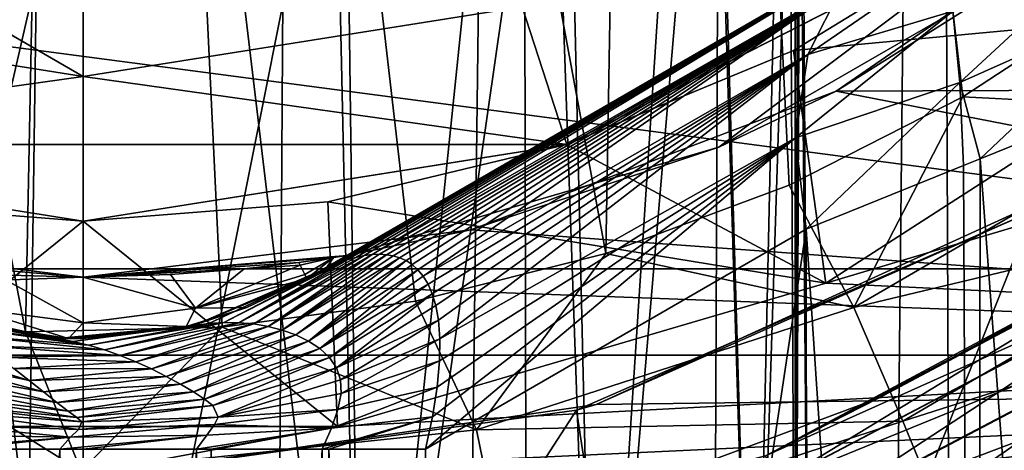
# Model space of a CAD drawing. Header units: metres. Extents: x -90 to 90, y -173 to 74.
# Tile 407 of 564: x -0.28 to 4.12, y -2.02 to -0.1. Entities that reach past the tile are written whole.
import ezdxf

# ---------------------------------------------------------------- set-up
doc = ezdxf.new("R2010")
doc.units = ezdxf.units.M
doc.layers.add('solid_509418', color=7, linetype='CONTINUOUS')
doc.layers.add('solid_509418_01', color=7, linetype='CONTINUOUS')

msp = doc.modelspace()

# ---------------------------------------------------------------- linework, layer by layer
at = {"layer": 'solid_509418'}
for points in [[(-2.238867, -140.357422, -59.118664), (-0.970383, 14.456515, -59.144115), (0, 14.5, -59.150002)], [(0, 11.499314, -56.25), (-2.747145, 11.429244, -56.201042), (-0.258252, -1.495049, -56.249569)], [(-2.747145, 11.429244, -56.201042), (-1.12792, -1.418978, -56.241749), (-0.258252, -1.495049, -56.249569)], [(11, 1.6, 19.6), (-8.767892, -11.710155, 19.6), (-11, -11.215762, 19.6)], [(-11, 1.6, 19.6), (11, 1.6, 19.6), (-11, -11.215762, 19.6)], [(11, 1.6, 19.6), (-5.590491, -12.335835, 19.6), (-8.767892, -11.710155, 19.6)], [(11, 1.6, 19.6), (-5.221199, -12.404757, 19.6), (-5.590491, -12.335835, 19.6)], [(11, 1.6, 19.6), (-0.000762, -13.338347, 19.6), (-5.221199, -12.404757, 19.6)], [(11, 1.6, 19.6), (1.215389, -13.125669, 19.6), (-0.000762, -13.338347, 19.6)], [(-0.000087, -12.5, 22.5), (-71.5, 1.184448, 22.5), (-71.5, -12.5, 22.5)], [(71.5, -12.5, 22.5), (71.5, 1.184448, 22.5), (-71.5, 1.184448, 22.5)], [(-0.000087, -12.5, 22.5), (71.5, -12.5, 22.5), (-71.5, 1.184448, 22.5)], [(0, 1, -39.25), (-1.24737, -4.425645, -39.498905), (-1.121763, 1.12746, -39.44973)], [(1.124071, 1.127992, -39.450581), (1.246163, -4.425789, -39.498405), (-0.000004, -4.5, -39.249989)], [(0, 1, -39.25), (-0.000004, -4.5, -39.249989), (-1.24737, -4.425645, -39.498905)], [(7.211908, -1.212929, -51.5), (-7.211908, -1.212929, -51.5), (-8.833768, 0.900644, -51.5)], [(8.833768, 0.900644, -51.5), (7.211908, -1.212929, -51.5), (-8.833768, 0.900644, -51.5)], [(0, -0.354249, -13), (-1.964068, -0.043029, -13), (-2.163667, -0.657152, -13)], [(0, -1.25, -21), (-9.430127, -1.6, -21), (-9.929629, -0.394095, -21)], [(-1.735039, -1.039328, -21), (0, -1.25, -21), (-9.929629, -0.394095, -21)], [(0, -1, -14.5), (0, -1, -13), (-2.163667, -0.657152, -13)], [(-1.095041, -0.913818, -14.5), (0, -1, -14.5), (-2.163667, -0.657152, -13)], [(2.163119, -0.657396, -14.5), (2.163667, -0.657152, -13), (0, -1, -13)], [(1.095041, -0.913818, -14.5), (2.163119, -0.657396, -14.5), (0, -1, -13)], [(-1.138519, -1.918572, -15.5), (0, -1, -14.5), (-1.095041, -0.913818, -14.5)], [(0, -1, -14.5), (1.095041, -0.913818, -14.5), (0, -1, -13)], [(0, -1.25, -15.359563), (0, -1.25, -21), (-1.735039, -1.039328, -21)], [(-0.388531, -1.239582, -15.310507), (0, -1.25, -15.359563), (-1.735039, -1.039328, -21)], [(1.180813, -1.153194, -14.488128), (1.735039, -1.039328, -21), (0, -1.25, -21)], [(1.119659, -1.163021, -14.745752), (1.180813, -1.153194, -14.488128), (0, -1.25, -21)], [(0.964913, -1.185502, -14.974656), (1.119659, -1.163021, -14.745752), (0, -1.25, -21)], [(0.720478, -1.214112, -15.174242), (0.964913, -1.185502, -14.974656), (0, -1.25, -21)], [(5.100424, -2.833052, -51.5), (-5.100424, -2.833052, -51.5), (-7.211908, -1.212929, -51.5)], [(7.211908, -1.212929, -51.5), (5.100424, -2.833052, -51.5), (-7.211908, -1.212929, -51.5)], [(0.390494, -1.239476, -15.31), (0.720478, -1.214112, -15.174242), (0, -1.25, -21)], [(0, -1.25, -21), (9.430127, -1.6, -21), (-9.430127, -1.6, -21)], [(-0.502577, -1.389241, -14.944687), (-0.000404, -1.454989, -14.947739), (-0.388531, -1.239582, -15.310507)], [(-0.000404, -1.454989, -14.947739), (0, -1.25, -15.359563), (-0.388531, -1.239582, -15.310507)], [(-0.000404, -1.454989, -14.947739), (0.502113, -1.389344, -14.944692), (0, -1.25, -15.359563)], [(0.390494, -1.239476, -15.31), (0, -1.25, -21), (0, -1.25, -15.359563)], [(0.502113, -1.389344, -14.944692), (0.390494, -1.239476, -15.31), (0, -1.25, -15.359563)], [(-0.717018, -1.395915, 7.809731), (-0.116382, -1.525369, 7.804536), (-0.185701, -1.516896, 7.641293)], [(-0.717018, -1.395915, 7.809731), (-0.651184, -1.429898, 7.972191), (-0.116382, -1.525369, 7.804536)], [(-0.517638, -1.457387, 7.641293), (-0.717018, -1.395915, 7.809731), (-0.185701, -1.516896, 7.641293)], [(-0.502577, -1.389241, -14.944687), (-0.5495, -1.448567, -14.492635), (-0.065795, -1.524453, -14.493136)], [(-0.502577, -1.389241, -14.944687), (-0.065795, -1.524453, -14.493136), (-0.000404, -1.454989, -14.947739)], [(-1.775955, -1.930403, -56.131672), (-0.008208, -2.11803, -56.152027), (-1.12792, -1.418978, -56.241749)], [(-0.008208, -2.11803, -56.152027), (-0.258252, -1.495049, -56.249569), (-1.12792, -1.418978, -56.241749)], [(-0.651184, -1.429898, 7.972191), (-0.046379, -1.537963, 7.963171), (-0.116382, -1.525369, 7.804536)], [(-0.651184, -1.429898, 7.972191), (-0.584104, -1.46838, 8.127689), (-0.046379, -1.537963, 7.963171)], [(-0.5495, -1.448567, -14.492635), (-0.517638, -1.457387, 7.641293), (-0.185701, -1.516896, 7.641293)], [(-0.065795, -1.524453, -14.493136), (-0.5495, -1.448567, -14.492635), (-0.185701, -1.516896, 7.641293)], [(-0.584104, -1.46838, 8.127689), (0.024148, -1.554694, 8.116397), (-0.046379, -1.537963, 7.963171)], [(-0.008208, -2.11803, -56.152027), (0.622739, -1.474865, -56.247486), (-0.258252, -1.495049, -56.249569)], [(-0.867239, -1.519167, 8.768601), (-0.241835, -1.712484, 8.751561), (-0.309193, -1.659738, 8.653126)], [(-0.867239, -1.519167, 8.768601), (-0.809207, -1.592083, 8.860068), (-0.241835, -1.712484, 8.751561)], [(0, -1.525535, 7.641293), (-0.185701, -1.516896, 7.641293), (-0.116382, -1.525369, 7.804536)], [(-0.809207, -1.592083, 8.860068), (-0.1774, -1.763691, 8.832781), (-0.241835, -1.712484, 8.751561)], [(-0.809207, -1.592083, 8.860068), (-0.753695, -1.662136, 8.933741), (-0.1774, -1.763691, 8.832781)], [(-0.753695, -1.662136, 8.933741), (-0.118105, -1.810459, 8.895165), (-0.1774, -1.763691, 8.832781)], [(-0.753695, -1.662136, 8.933741), (-0.702877, -1.725963, 8.988713), (-0.118105, -1.810459, 8.895165)], [(-0.702877, -1.725963, 8.988713), (-0.067065, -1.849531, 8.938342), (-0.118105, -1.810459, 8.895165)], [(-0.702877, -1.725963, 8.988713), (-0.659724, -1.780035, 9.025762), (-0.067065, -1.849531, 8.938342)], [(-0.659724, -1.780035, 9.025762), (-0.028277, -1.878432, 8.964239), (-0.067065, -1.849531, 8.938342)], [(-0.659724, -1.780035, 9.025762), (-0.627886, -1.82203, 9.048284), (-0.028277, -1.878432, 8.964239)], [(-7.732819, -2.949594, -21), (0, -2.15, -21), (-2.295838, -1.81993, -21)], [(-2.295838, -1.81993, -21), (0, -2.15, -21), (-2.207196, -1.845418, -34)], [(0, -2.15, -21), (0, -2.15, -34), (-2.207196, -1.845418, -34)], [(-0.627886, -1.82203, 9.048284), (-0.006036, -1.897608, 8.977678), (-0.028277, -1.878432, 8.964239)], [(-0.627886, -1.82203, 9.048284), (-0.61104, -1.853063, 9.062417), (-0.006036, -1.897608, 8.977678)], [(-0.61104, -1.853063, 9.062417), (-0.629478, -1.910173, 9.09102), (-0.02103, -1.932089, 8.991815)], [(-0.61104, -1.853063, 9.062417), (-0.02103, -1.932089, 8.991815), (-0.006036, -1.897608, 8.977678)], [(-6.44756, -3.34069, -34), (1.138124, -1.918507, -34), (-1.138124, -1.918507, -34)], [(-1.889156, -2.475626, -55.844627), (-0.008757, -2.676149, -55.867466), (-1.775955, -1.930403, -56.131672)], [(-0.008757, -2.676149, -55.867466), (-0.008208, -2.11803, -56.152027), (-1.775955, -1.930403, -56.131672)], [(1.138124, -1.918507, -34), (1.138519, -1.918572, -15.5), (-1.138519, -1.918572, -15.5)], [(-1.138124, -1.918507, -34), (1.138124, -1.918507, -34), (-1.138519, -1.918572, -15.5)], [(-0.629478, -1.910173, 9.09102), (-0.662266, -1.95507, 9.110138), (-0.056216, -1.965907, 8.998607)], [(-0.629478, -1.910173, 9.09102), (-0.056216, -1.965907, 8.998607), (-0.02103, -1.932089, 8.991815)], [(1.872057, -2.479329, -55.845055), (1.759925, -1.933858, -56.132053), (-0.008208, -2.11803, -56.152027)], [(-0.662266, -1.95507, 9.110138), (-0.706068, -2.019024, 9.129536), (-0.056216, -1.965907, 8.998607)], [(-0.056216, -1.965907, 8.998607), (-0.706068, -2.019024, 9.129536), (-0.573623, -2.019024, 9.084784)], [(-0.056216, -1.965907, 8.998607), (-0.573623, -2.019024, 9.084784), (-0.104685, -2.019024, 9.003499)], [(0.553357, -1.956658, 9.075343), (-0.104685, -2.019024, 9.003499), (-0.00002, -2.019024, 9.000757)], [(-0.104685, -2.019024, 9.003499), (-0.573623, -2.019024, 9.084784), (-0.573606, -12.4, 9.084778)]]:
    msp.add_3dface(points, dxfattribs=at)
at = {"layer": 'solid_509418_01'}
for points in [[(-2.238867, -140.357422, -59.118664), (0, 14.5, -59.150002), (0, -140.152451, -59.150002)], [(0, 14.5, -59.150002), (0.984989, 14.455769, -59.143936), (0, -140.152451, -59.150002)], [(0.984989, 14.455769, -59.143936), (1.950131, 14.326959, -59.126228), (0, -140.152451, -59.150002)], [(1.950131, 14.326959, -59.126228), (2.237857, -140.357239, -59.118694), (0, -140.152451, -59.150002)], [(1.950131, 14.326959, -59.126228), (2.898601, 14.112383, -59.097469), (2.237857, -140.357239, -59.118694)], [(2.898601, 14.112383, -59.097469), (3.809277, 13.819246, -59.059258), (2.237857, -140.357239, -59.118694)], [(3.809277, 13.819246, -59.059258), (4.406179, -140.967072, -59.028568), (2.237857, -140.357239, -59.118694)], [(3.809277, 13.819246, -59.059258), (4.67843, 13.448991, -59.013084), (4.406179, -140.967072, -59.028568)], [(0, 11.499314, -56.25), (-0.258252, -1.495049, -56.249569), (0.622739, -1.474865, -56.247486)], [(0, 11.499314, -56.25), (1.486619, -1.358607, -56.235668), (2.339134, -1.14456, -56.214508)], [(2.554652, 11.434154, -56.207664), (0, 11.499314, -56.25), (2.339134, -1.14456, -56.214508)], [(0, 11.499314, -56.25), (0.622739, -1.474865, -56.247486), (1.486619, -1.358607, -56.235668)], [(2.554652, 11.434154, -56.207664), (2.339134, -1.14456, -56.214508), (3.158579, -0.839901, -56.185272)], [(2.554652, 11.434154, -56.207664), (3.935395, -0.445292, -56.149498), (4.667059, 0.035222, -56.108616)], [(2.554652, 11.434154, -56.207664), (3.158579, -0.839901, -56.185272), (3.935395, -0.445292, -56.149498)], [(21.319517, 9.7488, -22.5), (22.853037, 8.870615, -22.5), (0, -12.5, -22.5)], [(8.635534, -2.635534, -22.5), (21.319517, 9.7488, -22.5), (0, -12.5, -22.5)], [(22.853037, 8.870615, -22.5), (24.475351, 8.078696, -22.5), (0, -12.5, -22.5)], [(24.475351, 8.078696, -22.5), (26.171177, 7.393698, -22.5), (0, -12.5, -22.5)], [(26.171177, 7.393698, -22.5), (27.885481, 6.842052, -22.5), (0, -12.5, -22.5)], [(27.885481, 6.842052, -22.5), (29.599085, 6.426437, -22.5), (0, -12.5, -22.5)], [(29.599085, 6.426437, -22.5), (33.3522, 5.539894, -22.5), (0, -12.5, -22.5)], [(-1.129438, 4.870879, -45.547554), (0.000004, -4.5, -45.750011), (0, 6, -45.75)], [(0, 6, -45.75), (0.000004, -4.5, -45.750011), (1.24737, -4.425645, -45.501095)], [(1.126161, 4.874161, -45.548767), (0, 6, -45.75), (1.24737, -4.425645, -45.501095)], [(33.3522, 5.539894, -22.5), (35.579758, 5.059841, -22.5), (0, -12.5, -22.5)], [(35.579758, 5.059841, -22.5), (38.091183, 4.577314, -22.5), (0, -12.5, -22.5)], [(-1.129438, 4.870879, -45.547554), (-1.246163, -4.425789, -45.501595), (0.000004, -4.5, -45.750011)], [(1.126161, 4.874161, -45.548767), (1.24737, -4.425645, -45.501095), (2.106881, 3.892759, -44.974274)], [(38.091183, 4.577314, -22.5), (40.734089, 4.140082, -22.5), (0, -12.5, -22.5)], [(40.734089, 4.140082, -22.5), (43.345043, 3.786328, -22.5), (0, -12.5, -22.5)], [(2.106881, 3.892759, -44.974274), (1.24737, -4.425645, -45.501095), (2.296845, -4.245707, -44.799347)], [(2.106881, 3.892759, -44.974274), (2.296845, -4.245707, -44.799347), (2.786012, 3.214154, -44.173786)], [(43.345043, 3.786328, -22.5), (46.036282, 3.504218, -22.5), (0, -12.5, -22.5)], [(46.036282, 3.504218, -22.5), (49.009804, 3.276938, -22.5), (0, -12.5, -22.5)], [(49.009804, 3.276938, -22.5), (52.36042, 3.09214, -22.5), (0, -12.5, -22.5)], [(2.786012, 3.214154, -44.173786), (2.296845, -4.245707, -44.799347), (3.000136, -4.062265, -43.749672)], [(2.786012, 3.214154, -44.173786), (3.000136, -4.062265, -43.749672), (3.153137, 2.846863, -43.287544)], [(52.36042, 3.09214, -22.5), (56.176395, 2.9224, -22.5), (0, -12.5, -22.5)], [(56.176395, 2.9224, -22.5), (60.33778, 2.724475, -22.5), (0, -12.5, -22.5)], [(3.153137, 2.846863, -43.287544), (3.000136, -4.062265, -43.749672), (3.186739, -4.004734, -43.138115)], [(3.184705, 2.514562, -43.14819), (3.153137, 2.846863, -43.287544), (3.186739, -4.004734, -43.138115)], [(60.33778, 2.724475, -22.5), (64.445702, 2.484503, -22.5), (0, -12.5, -22.5)], [(3.184705, 2.514562, -43.14819), (3.186739, -4.004734, -43.138115), (3.211308, 2.167572, -43)], [(64.445702, 2.484503, -22.5), (68.181206, 2.221469, -22.5), (0, -12.5, -22.5)], [(68.181206, 2.221469, -22.5), (71.5, 1.946575, -22.5), (0, -12.5, -22.5)], [(3.211308, 2.167572, -43), (3.186739, -4.004734, -43.138115), (3.25, -3.984363, -42.499626)], [(3.199486, 2.157697, -41.929218), (3.211308, 2.167572, -43), (3.25, -3.984363, -42.499626)], [(3.199486, 2.157697, -41.929218), (2.999579, -4.062431, -41.248993), (2.813891, 1.866961, -40.873802)], [(3.199486, 2.157697, -41.929218), (3.186548, -4.004795, -41.860931), (2.999579, -4.062431, -41.248993)], [(3.199486, 2.157697, -41.929218), (3.25, -3.984363, -42.499626), (3.186548, -4.004795, -41.860931)], [(1, -1.257586, 7.641293), (6.717, 2.043125, -14.343234), (5.604441, 1.400789, -11)], [(1, -1.257586, 7.641293), (3.633766, 0.263019, 10.780093), (6.717, 2.043125, -14.343234)], [(71.5, 1.946575, -22.5), (71.5, -12.5, -22.5), (0, -12.5, -22.5)], [(2.813891, 1.866961, -40.873802), (2.295388, -4.246033, -40.199196), (2.093665, 1.459453, -40.014229)], [(2.813891, 1.866961, -40.873802), (2.999579, -4.062431, -41.248993), (2.295388, -4.246033, -40.199196)], [(11, 1.6, 19.6), (2.411963, -12.913815, 19.6), (1.215389, -13.125669, 19.6)], [(11, 1.6, 19.6), (5.319416, -12.386488, 19.6), (2.411963, -12.913815, 19.6)], [(2.093665, 1.459453, -40.014229), (1.246163, -4.425789, -39.498405), (1.124071, 1.127992, -39.450581)], [(2.093665, 1.459453, -40.014229), (2.295388, -4.246033, -40.199196), (1.246163, -4.425789, -39.498405)], [(1, -1.257586, 7.641293), (5.604441, 1.400789, -11), (1.180813, -1.153194, -11)], [(2.843795, -0.668983, -11), (1.180813, -1.153194, -11), (5.604441, 1.400789, -11)], [(4.349011, 0.199259, -11), (2.843795, -0.668983, -11), (5.604441, 1.400789, -11)], [(1.124071, 1.127992, -39.450581), (-0.000004, -4.5, -39.249989), (0, 1, -39.25)], [(10.050148, 0.72596, -34), (5.239285, -0.045585, -34), (3.322943, -1.277211, -34)], [(8.495192, -1.526846, -34), (10.050148, 0.72596, -34), (3.322943, -1.277211, -34)], [(-1.737619, 0.652158, -13.856116), (-1.964068, -0.043029, -13), (0, -0.354249, -13)], [(0, 0.376946, -13.856116), (-1.737619, 0.652158, -13.856116), (0, -0.354249, -13)], [(3.369243, -0.419556, -21), (4.807639, 0.573297, -21), (9.929629, -0.394095, -21)], [(4.349011, 0.199259, -11), (4.807639, 0.573297, -21), (3.369243, -0.419556, -21)], [(0, 0.376946, -13.856116), (0, -0.354249, -13), (1.964068, -0.043029, -13)], [(1.964068, -0.043029, -13), (2.163667, -0.657152, -13), (4.114656, 0.33717, -13)], [(4.114497, 0.336881, -14.5), (4.114656, 0.33717, -13), (2.163667, -0.657152, -13)], [(3.177933, -0.237046, -14.5), (4.114497, 0.336881, -14.5), (2.163667, -0.657152, -13)], [(5.238886, -0.045997, -15.5), (4.114497, 0.336881, -14.5), (3.177933, -0.237046, -14.5)], [(3.891152, -0.061186, 12.161659), (3.921903, -0.380132, 12.361068), (4.691308, 0.332007, 12.700628)], [(3.921903, -0.380132, 12.361068), (4.778237, 0.001959, 12.919144), (4.691308, 0.332007, 12.700628)], [(1.049961, -1.230187, 7.788153), (3.633766, 0.263019, 10.780093), (1, -1.257586, 7.641293)], [(1.049961, -1.230187, 7.788153), (1.096752, -1.20733, 7.926952), (3.633766, 0.263019, 10.780093)], [(1.096752, -1.20733, 7.926952), (1.140478, -1.188707, 8.058066), (3.633766, 0.263019, 10.780093)], [(1.140478, -1.188707, 8.058066), (1.181691, -1.173861, 8.182925), (3.633766, 0.263019, 10.780093)], [(1.181691, -1.173861, 8.182925), (1.220765, -1.162526, 8.302652), (3.633766, 0.263019, 10.780093)], [(1.220765, -1.162526, 8.302652), (1.257831, -1.15457, 8.41757), (3.633766, 0.263019, 10.780093)], [(1.257831, -1.15457, 8.41757), (1.292857, -1.149925, 8.527562), (3.633766, 0.263019, 10.780093)], [(1.292857, -1.149925, 8.527562), (3.395303, 0.050807, 11.082995), (3.633766, 0.263019, 10.780093)], [(4.349011, 0.199259, -11), (3.369243, -0.419556, -21), (2.843795, -0.668983, -11)], [(3.241912, -0.254944, 11.359827), (3.891152, -0.061186, 12.161659), (3.926223, 0.216046, 11.90799)], [(3.395303, 0.050807, 11.082995), (3.241912, -0.254944, 11.359827), (3.926223, 0.216046, 11.90799)], [(1.292857, -1.149925, 8.527562), (1.325702, -1.14848, 8.63206), (3.395303, 0.050807, 11.082995)], [(1.325702, -1.14848, 8.63206), (1.356582, -1.150174, 8.731874), (3.395303, 0.050807, 11.082995)], [(1.356582, -1.150174, 8.731874), (1.38656, -1.155079, 8.830227), (3.395303, 0.050807, 11.082995)], [(1.38656, -1.155079, 8.830227), (1.415884, -1.163791, 8.928543), (3.395303, 0.050807, 11.082995)], [(1.415884, -1.163791, 8.928543), (1.444602, -1.176754, 9.026799), (3.395303, 0.050807, 11.082995)], [(1.444602, -1.176754, 9.026799), (1.472081, -1.194502, 9.123404), (3.395303, 0.050807, 11.082995)], [(1.472081, -1.194502, 9.123404), (1.497787, -1.217524, 9.217005), (3.395303, 0.050807, 11.082995)], [(1.497787, -1.217524, 9.217005), (1.521503, -1.246291, 9.306911), (3.395303, 0.050807, 11.082995)], [(1.521503, -1.246291, 9.306911), (3.241912, -0.254944, 11.359827), (3.395303, 0.050807, 11.082995)], [(3.921903, -0.380132, 12.361068), (4.013713, -0.7212, 12.491412), (4.778237, 0.001959, 12.919144)], [(4.978157, -0.498887, -55.991863), (4.667059, 0.035222, -56.108616), (3.935395, -0.445292, -56.149498)], [(4.778237, 0.001959, 12.919144), (4.013713, -0.7212, 12.491412), (4.816188, -0.396864, 12.996117)], [(1.964068, -0.043029, -13), (0, -0.354249, -13), (2.163667, -0.657152, -13)], [(3.32332, -1.277056, -15.5), (5.238886, -0.045997, -15.5), (3.177933, -0.237046, -14.5)], [(3.186796, -0.62792, 11.586764), (3.921903, -0.380132, 12.361068), (3.891152, -0.061186, 12.161659)], [(3.241912, -0.254944, 11.359827), (3.186796, -0.62792, 11.586764), (3.891152, -0.061186, 12.161659)], [(3.322943, -1.277211, -34), (5.239285, -0.045585, -34), (3.32332, -1.277056, -15.5)], [(5.239285, -0.045585, -34), (5.238886, -0.045997, -15.5), (3.32332, -1.277056, -15.5)], [(7.967685, -0.121543), (2.249657, -3.422848), (2.6864, -3.675001, -16.678532)], [(8.206997, -0.259709, 9.138945), (2.249657, -3.422848), (7.967685, -0.121543)], [(2.704173, -3.669657, -16.841162), (7.967685, -0.121543), (2.6864, -3.675001, -16.678532)], [(2.704173, -3.669657, -16.841162), (2.74709, -3.649566, -16.996159), (7.967685, -0.121543)], [(2.74709, -3.649566, -16.996159), (2.815337, -3.614629, -17.143843), (7.967685, -0.121543)], [(2.815337, -3.614629, -17.143843), (2.905439, -3.566625, -17.276667), (7.967685, -0.121543)], [(2.905439, -3.566625, -17.276667), (3.013054, -3.50798, -17.391993), (7.967685, -0.121543)], [(3.013054, -3.50798, -17.391993), (3.128168, -3.444256, -17.482519), (7.967685, -0.121543)], [(3.128168, -3.444256, -17.482519), (3.251023, -3.375459, -17.553078), (7.967685, -0.121543)], [(3.251023, -3.375459, -17.553078), (3.380566, -3.302241, -17.605101), (7.967685, -0.121543)], [(3.380566, -3.302241, -17.605101), (3.525686, -3.219456, -17.638193), (7.967685, -0.121543)], [(3.525686, -3.219456, -17.638193), (3.686057, -3.127294, -17.652353), (7.967685, -0.121543)], [(3.686057, -3.127294, -17.652353), (8.429929, -0.388419, -17.652353), (7.967685, -0.121543)], [(1.521503, -1.246291, 9.306911), (1.542941, -1.281492, 9.392485), (3.241912, -0.254944, 11.359827)], [(1.542941, -1.281492, 9.392485), (1.561656, -1.324814, 9.473614), (3.241912, -0.254944, 11.359827)], [(1.561656, -1.324814, 9.473614), (1.577354, -1.377855, 9.549629), (3.241912, -0.254944, 11.359827)], [(1.577354, -1.377855, 9.549629), (1.589365, -1.443694, 9.619665), (3.241912, -0.254944, 11.359827)], [(1.589365, -1.443694, 9.619665), (1.595282, -1.525732, 9.679072), (3.241912, -0.254944, 11.359827)], [(1.595282, -1.525732, 9.679072), (3.186796, -0.62792, 11.586764), (3.241912, -0.254944, 11.359827)], [(2.163119, -0.657396, -14.5), (3.177933, -0.237046, -14.5), (2.163667, -0.657152, -13)], [(3.32332, -1.277056, -15.5), (3.177933, -0.237046, -14.5), (2.163119, -0.657396, -14.5)], [(8.206997, -0.259709, 9.138945), (2.370616, -3.492683, 4.61924), (2.249657, -3.422848)], [(8.206997, -0.259709, 9.138945), (2.401269, -3.481658, 4.839916), (2.370616, -3.492683, 4.61924)], [(8.206997, -0.259709, 9.138945), (2.427372, -3.469226, 4.927161), (2.401269, -3.481658, 4.839916)], [(8.206997, -0.259709, 9.138945), (2.477465, -3.443808, 5.043024), (2.427372, -3.469226, 4.927161)], [(8.206997, -0.259709, 9.138945), (2.604229, -3.376451, 5.235851), (2.477465, -3.443808, 5.043024)], [(8.206997, -0.259709, 9.138945), (5.537465, -1.788646, 8.731545), (2.604229, -3.376451, 5.235851)], [(0, -0.354249, -13), (-2.163667, -0.657152, -13), (2.163667, -0.657152, -13)], [(3.186796, -0.62792, 11.586764), (3.234699, -1.036019, 11.744274), (3.921903, -0.380132, 12.361068)], [(3.921903, -0.380132, 12.361068), (3.234699, -1.036019, 11.744274), (3.93891, -0.751397, 12.43265)], [(3.369243, -0.419556, -21), (9.929629, -0.394095, -21), (9.430127, -1.6, -21)], [(3.741034, -3.222516, -18.255983), (8.429929, -0.388419, -17.652353), (3.686057, -3.127294, -17.652353)], [(8.485207, -0.484163, -18.257717), (8.429929, -0.388419, -17.652353), (3.741034, -3.222516, -18.255983)], [(3.921903, -0.380132, 12.361068), (3.93891, -0.751397, 12.43265), (4.013713, -0.7212, 12.491412)], [(1.735039, -1.039328, -21), (3.369243, -0.419556, -21), (9.430127, -1.6, -21)], [(2.843795, -0.668983, -11), (3.369243, -0.419556, -21), (1.735039, -1.039328, -21)], [(4.816188, -0.396864, 12.996117), (4.013713, -0.7212, 12.491412), (4.892695, -12.4, 13.033828)], [(3.447723, -1.386039, -56.075275), (3.935395, -0.445292, -56.149498), (3.158579, -0.839901, -56.185272)], [(3.447723, -1.386039, -56.075275), (4.978157, -0.498887, -55.991863), (3.935395, -0.445292, -56.149498)], [(8.485207, -0.484163, -18.257717), (3.741034, -3.222516, -18.255983), (3.885659, -3.473015, -18.799852)], [(8.629892, -0.734766, -18.800816), (8.485207, -0.484163, -18.257717), (3.885659, -3.473015, -18.799852)], [(5.294612, -0.94598, -55.687817), (4.978157, -0.498887, -55.991863), (3.447723, -1.386039, -56.075275)], [(-2.163667, -0.657152, -13), (0, -1, -13), (2.163667, -0.657152, -13)], [(3.32332, -1.277056, -15.5), (2.163119, -0.657396, -14.5), (1.095041, -0.913818, -14.5)], [(3.186796, -0.62792, 11.586764), (1.532089, -2.019022, 9.715182), (3.234699, -1.036019, 11.744274)], [(1.562995, -1.874375, 9.744422), (1.532089, -2.019022, 9.715182), (3.186796, -0.62792, 11.586764)], [(1.583673, -1.742623, 9.746803), (1.562995, -1.874375, 9.744422), (3.186796, -0.62792, 11.586764)], [(1.594318, -1.625208, 9.723807), (1.583673, -1.742623, 9.746803), (3.186796, -0.62792, 11.586764)], [(1.595282, -1.525732, 9.679072), (1.594318, -1.625208, 9.723807), (3.186796, -0.62792, 11.586764)], [(1.180813, -1.153194, -14.488128), (2.843795, -0.668983, -11), (1.735039, -1.039328, -21)], [(1.180813, -1.153194, -14.488128), (1.180813, -1.153194, -11), (2.843795, -0.668983, -11)], [(8.629892, -0.734766, -18.800816), (3.885659, -3.473015, -18.799852), (4.106182, -3.854971, -19.229898)], [(4.013713, -0.7212, 12.491412), (3.93891, -0.751397, 12.43265), (3.995218, -12.4, 12.477097)], [(4.013713, -0.7212, 12.491412), (3.995218, -12.4, 12.477097), (4.892695, -12.4, 13.033828)], [(8.850291, -1.116508, -19.230236), (8.629892, -0.734766, -18.800816), (4.106182, -3.854971, -19.229898)], [(3.93891, -0.751397, 12.43265), (3.234699, -1.036019, 11.744274), (3.995218, -12.4, 12.477097)], [(4.406035, -0.85628, -21), (4.249593, -0.954344, -34), (2.295838, -1.81993, -21)], [(8.949594, -1.732819, -21), (4.406035, -0.85628, -21), (2.295838, -1.81993, -21)], [(3.447723, -1.386039, -56.075275), (3.158579, -0.839901, -56.185272), (2.339134, -1.14456, -56.214508)], [(1.138519, -1.918572, -15.5), (1.095041, -0.913818, -14.5), (0, -1, -14.5)], [(1.138519, -1.918572, -15.5), (3.32332, -1.277056, -15.5), (1.095041, -0.913818, -14.5)], [(2.207196, -1.845418, -34), (4.249593, -0.954344, -34), (2.673449, -4.927684, -34)], [(2.295838, -1.81993, -21), (4.249593, -0.954344, -34), (2.207196, -1.845418, -34)], [(4.249593, -0.954344, -34), (5.195087, -3.978631, -34), (2.673449, -4.927684, -34)], [(3.667176, -1.893918, -55.781368), (5.294612, -0.94598, -55.687817), (3.447723, -1.386039, -56.075275)], [(5.532602, -1.300619, -55.229481), (5.294612, -0.94598, -55.687817), (3.667176, -1.893918, -55.781368)], [(-1.138519, -1.918572, -15.5), (1.138519, -1.918572, -15.5), (0, -1, -14.5)], [(0, -1.25, -21), (1.735039, -1.039328, -21), (9.430127, -1.6, -21)], [(3.234699, -1.036019, 11.744274), (1.532089, -12.4, 9.715182), (3.234699, -12.4, 11.744274)], [(3.234699, -1.036019, 11.744274), (1.532089, -2.019022, 9.715182), (1.532089, -12.4, 9.715182)], [(3.234699, -1.036019, 11.744274), (3.234699, -12.4, 11.744274), (3.995218, -12.4, 12.477097)], [(4.890329, -1.084866, -35.87426), (3.052706, -2.049325, -35.87426), (4.964299, -1.192029, -35.557674)], [(3.55803, -1.790998, -36.209999), (3.052706, -2.049325, -35.87426), (4.890329, -1.084866, -35.87426)], [(4.890831, -1.085593, -36.549053), (3.05302, -2.050151, -36.549053), (4.630589, -1.205336, -36.209999)], [(3.099487, -2.172676, -36.865295), (3.05302, -2.050151, -36.549053), (4.890831, -1.085593, -36.549053)], [(4.965271, -1.193437, -36.865295), (3.099487, -2.172676, -36.865295), (4.890831, -1.085593, -36.549053)], [(4.630589, -1.205336, -36.209999), (3.55803, -1.790998, -36.209999), (4.890329, -1.084866, -35.87426)], [(1.759925, -1.933858, -56.132053), (2.339134, -1.14456, -56.214508), (1.486619, -1.358607, -56.235668)], [(1.759925, -1.933858, -56.132053), (3.447723, -1.386039, -56.075275), (2.339134, -1.14456, -56.214508)], [(8.850291, -1.116508, -19.230236), (4.106182, -3.854971, -19.229898), (4.381681, -4.33215, -19.505323)], [(0.562803, -1.457959, 7.969848), (1.140478, -1.188707, 8.058066), (1.096752, -1.20733, 7.926952)], [(0.562803, -1.457959, 7.969848), (0.630121, -1.453842, 8.12959), (1.140478, -1.188707, 8.058066)], [(0.630121, -1.453842, 8.12959), (1.181691, -1.173861, 8.182925), (1.140478, -1.188707, 8.058066)], [(0.630121, -1.453842, 8.12959), (0.696964, -1.454419, 8.285445), (1.181691, -1.173861, 8.182925)], [(0.696964, -1.454419, 8.285445), (1.257831, -1.15457, 8.41757), (1.220765, -1.162526, 8.302652)], [(0.696964, -1.454419, 8.285445), (0.763022, -1.459954, 8.436568), (1.257831, -1.15457, 8.41757)], [(0.696964, -1.454419, 8.285445), (1.220765, -1.162526, 8.302652), (1.181691, -1.173861, 8.182925)], [(0.970757, -1.196521, -14.93635), (0.964913, -1.185502, -14.974656), (0.720478, -1.214112, -15.174242)], [(0.763022, -1.459954, 8.436568), (1.292857, -1.149925, 8.527562), (1.257831, -1.15457, 8.41757)], [(0.763022, -1.459954, 8.436568), (0.827865, -1.470713, 8.581908), (1.292857, -1.149925, 8.527562)], [(0.827865, -1.470713, 8.581908), (1.356582, -1.150174, 8.731874), (1.325702, -1.14848, 8.63206)], [(0.827865, -1.470713, 8.581908), (1.325702, -1.14848, 8.63206), (1.292857, -1.149925, 8.527562)], [(0.827865, -1.470713, 8.581908), (0.890892, -1.486946, 8.720158), (1.356582, -1.150174, 8.731874)], [(0.890892, -1.486946, 8.720158), (1.38656, -1.155079, 8.830227), (1.356582, -1.150174, 8.731874)], [(0.890892, -1.486946, 8.720158), (1.415884, -1.163791, 8.928543), (1.38656, -1.155079, 8.830227)], [(0.890892, -1.486946, 8.720158), (0.951255, -1.508868, 8.849699), (1.415884, -1.163791, 8.928543)], [(0.951255, -1.508868, 8.849699), (1.444602, -1.176754, 9.026799), (1.415884, -1.163791, 8.928543)], [(0.951255, -1.508868, 8.849699), (1.007742, -1.536634, 8.968563), (1.444602, -1.176754, 9.026799)], [(0.970757, -1.196521, -14.93635), (1.119659, -1.163021, -14.745752), (0.964913, -1.185502, -14.974656)], [(0.992418, -1.238722, -14.736341), (1.119659, -1.163021, -14.745752), (0.970757, -1.196521, -14.93635)], [(0.992418, -1.238722, -14.736341), (1, -1.257586, -14.491455), (1.119659, -1.163021, -14.745752)], [(1, -1.257586, 7.641293), (1.180813, -1.153194, -11), (1.180813, -1.153194, -14.488128)], [(1.090411, -1.205387, -14.490012), (1, -1.257586, 7.641293), (1.180813, -1.153194, -14.488128)], [(1.090411, -1.205387, -14.490012), (1.119659, -1.163021, -14.745752), (1, -1.257586, -14.491455)], [(1.007742, -1.536634, 8.968563), (1.472081, -1.194502, 9.123404), (1.444602, -1.176754, 9.026799)], [(1.090411, -1.205387, -14.490012), (1.180813, -1.153194, -14.488128), (1.119659, -1.163021, -14.745752)], [(0.502113, -1.389344, -14.944692), (0.720478, -1.214112, -15.174242), (0.390494, -1.239476, -15.31)], [(0.495238, -1.46652, 7.806897), (1.096752, -1.20733, 7.926952), (1.049961, -1.230187, 7.788153)], [(0.495238, -1.46652, 7.806897), (0.562803, -1.457959, 7.969848), (1.096752, -1.20733, 7.926952)], [(0.495238, -1.46652, 7.806897), (1.049961, -1.230187, 7.788153), (1, -1.257586, 7.641293)], [(0.502113, -1.389344, -14.944692), (0.970757, -1.196521, -14.93635), (0.720478, -1.214112, -15.174242)], [(0.992418, -1.238722, -14.736341), (0.970757, -1.196521, -14.93635), (0.502113, -1.389344, -14.944692)], [(1.090411, -1.205387, -14.490012), (1, -1.257586, -14.491455), (1, -1.257586, 7.641293)], [(1.007742, -1.536634, 8.968563), (1.497787, -1.217524, 9.217005), (1.472081, -1.194502, 9.123404)], [(1.007742, -1.536634, 8.968563), (1.058649, -1.570332, 9.074446), (1.497787, -1.217524, 9.217005)], [(1.058649, -1.570332, 9.074446), (1.521503, -1.246291, 9.306911), (1.497787, -1.217524, 9.217005)], [(3.052706, -2.049325, -35.87426), (3.09888, -2.171076, -35.557674), (4.964299, -1.192029, -35.557674)], [(3.05302, -2.050151, -36.549053), (3.55803, -1.790998, -36.209999), (4.630589, -1.205336, -36.209999)], [(4.964299, -1.192029, -35.557674), (3.09888, -2.171076, -35.557674), (5.082335, -1.363033, -35.285633)], [(3.173421, -2.367624, -37.136795), (3.099487, -2.172676, -36.865295), (4.965271, -1.193437, -36.865295)], [(5.083711, -1.365027, -37.136795), (3.173421, -2.367624, -37.136795), (4.965271, -1.193437, -36.865295)], [(0.517638, -1.457387, 7.641293), (0.495238, -1.46652, 7.806897), (1, -1.257586, 7.641293)], [(0.992418, -1.238722, -14.736341), (0.502113, -1.389344, -14.944692), (1, -1.257586, -14.491455)], [(0.502113, -1.389344, -14.944692), (0.732081, -1.386733, -14.492244), (1, -1.257586, -14.491455)], [(0.732081, -1.386733, -14.492244), (0.517638, -1.457387, 7.641293), (1, -1.257586, 7.641293)], [(0.732081, -1.386733, -14.492244), (1, -1.257586, 7.641293), (1, -1.257586, -14.491455)], [(1.058649, -1.570332, 9.074446), (1.542941, -1.281492, 9.392485), (1.521503, -1.246291, 9.306911)], [(1.138124, -1.918507, -34), (3.322943, -1.277211, -34), (1.138519, -1.918572, -15.5)], [(8.495192, -1.526846, -34), (3.322943, -1.277211, -34), (1.138124, -1.918507, -34)], [(3.322943, -1.277211, -34), (3.32332, -1.277056, -15.5), (1.138519, -1.918572, -15.5)], [(1.058649, -1.570332, 9.074446), (1.10165, -1.610048, 9.164849), (1.542941, -1.281492, 9.392485)], [(1.10165, -1.610048, 9.164849), (1.561656, -1.324814, 9.473614), (1.542941, -1.281492, 9.392485)], [(3.832228, -2.296773, -55.330868), (5.532602, -1.300619, -55.229481), (3.667176, -1.893918, -55.781368)], [(5.66881, -1.52798, -54.661819), (5.532602, -1.300619, -55.229481), (3.832228, -2.296773, -55.330868)], [(1.759925, -1.933858, -56.132053), (1.486619, -1.358607, -56.235668), (0.622739, -1.474865, -56.247486)], [(1.10165, -1.610048, 9.164849), (1.133821, -1.656063, 9.237412), (1.561656, -1.324814, 9.473614)], [(1.133821, -1.656063, 9.237412), (1.577354, -1.377855, 9.549629), (1.561656, -1.324814, 9.473614)], [(3.09888, -2.171076, -35.557674), (3.172562, -2.365359, -35.285633), (5.082335, -1.363033, -35.285633)], [(5.082335, -1.363033, -35.285633), (3.172562, -2.365359, -35.285633), (5.236377, -1.586201, -35.07671)], [(3.269773, -2.621683, -37.345009), (3.173421, -2.367624, -37.136795), (5.083711, -1.365027, -37.136795)], [(5.238063, -1.588645, -37.345009), (3.269773, -2.621683, -37.345009), (5.083711, -1.365027, -37.136795)], [(8.138062, -1.324772, -38.099998), (4.855834, -2.280896, -38.099998), (3.716433, -2.851112, -38.099998)], [(6.240447, -2.997946, -38.099998), (8.138062, -1.324772, -38.099998), (3.716433, -2.851112, -38.099998)], [(-0.000404, -1.454989, -14.947739), (0.460596, -1.471776, -14.492787), (0.502113, -1.389344, -14.944692)], [(0.732081, -1.386733, -14.492244), (0.460596, -1.471776, -14.492787), (0.517638, -1.457387, 7.641293)], [(0.502113, -1.389344, -14.944692), (0.460596, -1.471776, -14.492787), (0.732081, -1.386733, -14.492244)], [(1.133821, -1.656063, 9.237412), (1.589365, -1.443694, 9.619665), (1.577354, -1.377855, 9.549629)], [(3.667176, -1.893918, -55.781368), (3.447723, -1.386039, -56.075275), (1.759925, -1.933858, -56.132053)], [(1.133821, -1.656063, 9.237412), (1.152074, -1.709186, 9.290447), (1.589365, -1.443694, 9.619665)], [(1.152074, -1.709186, 9.290447), (1.595282, -1.525732, 9.679072), (1.589365, -1.443694, 9.619665)], [(-0.584104, -1.46838, 8.127689), (-0.515979, -1.51114, 8.275053), (0.024148, -1.554694, 8.116397)], [(-0.116382, -1.525369, 7.804536), (0.495238, -1.46652, 7.806897), (0.427596, -1.479291, 7.641293)], [(-0.116382, -1.525369, 7.804536), (-0.046379, -1.537963, 7.963171), (0.495238, -1.46652, 7.806897)], [(0, -1.525535, 7.641293), (-0.116382, -1.525369, 7.804536), (0.427596, -1.479291, 7.641293)], [(-0.000404, -1.454989, -14.947739), (-0.065795, -1.524453, -14.493136), (0.460596, -1.471776, -14.492787)], [(0.460596, -1.471776, -14.492787), (-0.065795, -1.524453, -14.493136), (0.427596, -1.479291, 7.641293)], [(-0.065795, -1.524453, -14.493136), (0, -1.525535, 7.641293), (0.427596, -1.479291, 7.641293)], [(-0.046379, -1.537963, 7.963171), (0.562803, -1.457959, 7.969848), (0.495238, -1.46652, 7.806897)], [(-0.046379, -1.537963, 7.963171), (0.024148, -1.554694, 8.116397), (0.562803, -1.457959, 7.969848)], [(-0.008208, -2.11803, -56.152027), (1.759925, -1.933858, -56.132053), (0.622739, -1.474865, -56.247486)], [(0.024148, -1.554694, 8.116397), (0.630121, -1.453842, 8.12959), (0.562803, -1.457959, 7.969848)], [(0.024148, -1.554694, 8.116397), (0.094975, -1.575516, 8.263258), (0.630121, -1.453842, 8.12959)], [(0.094975, -1.575516, 8.263258), (0.696964, -1.454419, 8.285445), (0.630121, -1.453842, 8.12959)], [(0.094975, -1.575516, 8.263258), (0.165779, -1.60029, 8.402596), (0.696964, -1.454419, 8.285445)], [(0.165779, -1.60029, 8.402596), (0.763022, -1.459954, 8.436568), (0.696964, -1.454419, 8.285445)], [(0.165779, -1.60029, 8.402596), (0.236096, -1.628724, 8.533023), (0.763022, -1.459954, 8.436568)], [(0.236096, -1.628724, 8.533023), (0.827865, -1.470713, 8.581908), (0.763022, -1.459954, 8.436568)], [(0.236096, -1.628724, 8.533023), (0.305256, -1.660308, 8.652904), (0.827865, -1.470713, 8.581908)], [(0.305256, -1.660308, 8.652904), (0.890892, -1.486946, 8.720158), (0.827865, -1.470713, 8.581908)], [(0.305256, -1.660308, 8.652904), (0.372279, -1.694216, 8.760365), (0.890892, -1.486946, 8.720158)], [(0.372279, -1.694216, 8.760365), (0.951255, -1.508868, 8.849699), (0.890892, -1.486946, 8.720158)], [(0.517638, -1.457387, 7.641293), (0.427596, -1.479291, 7.641293), (0.495238, -1.46652, 7.806897)], [(0.460596, -1.471776, -14.492787), (0.427596, -1.479291, 7.641293), (0.517638, -1.457387, 7.641293)], [(-6.44756, -3.34069, -34), (8.495192, -1.526846, -34), (1.138124, -1.918507, -34)], [(-6.44756, -3.34069, -34), (6.44756, -3.34069, -34), (8.495192, -1.526846, -34)], [(-0.515979, -1.51114, 8.275053), (0.094975, -1.575516, 8.263258), (0.024148, -1.554694, 8.116397)], [(-0.515979, -1.51114, 8.275053), (-0.447112, -1.557783, 8.412887), (0.094975, -1.575516, 8.263258)], [(-0.065795, -1.524453, -14.493136), (-0.185701, -1.516896, 7.641293), (0, -1.525535, 7.641293)], [(0.372279, -1.694216, 8.760365), (0.435735, -1.729224, 8.853393), (0.951255, -1.508868, 8.849699)], [(0.435735, -1.729224, 8.853393), (1.007742, -1.536634, 8.968563), (0.951255, -1.508868, 8.849699)], [(0.435735, -1.729224, 8.853393), (0.493565, -1.763689, 8.930084), (1.007742, -1.536634, 8.968563)], [(0.493565, -1.763689, 8.930084), (1.058649, -1.570332, 9.074446), (1.007742, -1.536634, 8.968563)], [(1.152074, -1.709186, 9.290447), (1.154151, -1.770893, 9.323387), (1.595282, -1.525732, 9.679072)], [(1.154151, -1.770893, 9.323387), (1.594318, -1.625208, 9.723807), (1.595282, -1.525732, 9.679072)], [(3.926719, -2.555057, -54.767979), (5.66881, -1.52798, -54.661819), (3.832228, -2.296773, -55.330868)], [(5.464205, -1.771259, -54.125511), (5.66881, -1.52798, -54.661819), (3.926719, -2.555057, -54.767979)], [(-0.447112, -1.557783, 8.412887), (0.165779, -1.60029, 8.402596), (0.094975, -1.575516, 8.263258)], [(-0.447112, -1.557783, 8.412887), (-0.377957, -1.607657, 8.539541), (0.165779, -1.60029, 8.402596)], [(0.493565, -1.763689, 8.930084), (0.542915, -1.795788, 8.989173), (1.058649, -1.570332, 9.074446)], [(0.542915, -1.795788, 8.989173), (1.10165, -1.610048, 9.164849), (1.058649, -1.570332, 9.074446)], [(-9.430127, -1.6, -21), (9.430127, -1.6, -21), (8.635534, -2.635534, -21)], [(-8.635534, -2.635534, -21), (-9.430127, -1.6, -21), (8.635534, -2.635534, -21)], [(-0.377957, -1.607657, 8.539541), (0.236096, -1.628724, 8.533023), (0.165779, -1.60029, 8.402596)], [(-0.377957, -1.607657, 8.539541), (-0.309193, -1.659738, 8.653126), (0.236096, -1.628724, 8.533023)], [(-0.309193, -1.659738, 8.653126), (0.305256, -1.660308, 8.652904), (0.236096, -1.628724, 8.533023)], [(0.542915, -1.795788, 8.989173), (0.580152, -1.824272, 9.030773), (1.10165, -1.610048, 9.164849)], [(0.580152, -1.824272, 9.030773), (1.133821, -1.656063, 9.237412), (1.10165, -1.610048, 9.164849)], [(1.139761, -1.842809, 9.336843), (1.583673, -1.742623, 9.746803), (1.594318, -1.625208, 9.723807)], [(1.154151, -1.770893, 9.323387), (1.139761, -1.842809, 9.336843), (1.594318, -1.625208, 9.723807)], [(3.172562, -2.365359, -35.285633), (3.26872, -2.618907, -35.07671), (5.236377, -1.586201, -35.07671)], [(5.236377, -1.586201, -35.07671), (3.26872, -2.618907, -35.07671), (5.415906, -1.846295, -34.945171)], [(3.381963, -2.917505, -37.475716), (3.269773, -2.621683, -37.345009), (5.238063, -1.588645, -37.345009)], [(3.281331, -2.652159, -37.899818), (5.256579, -1.615469, -37.899818), (3.561238, -2.482781, -37.700001)], [(5.339808, -1.736048, -38.04641), (5.256579, -1.615469, -37.899818), (3.281331, -2.652159, -37.899818)], [(3.281368, -2.652257, -35.099998), (4.680806, -1.920231, -35.299999), (5.256638, -1.615555, -35.099998)], [(3.281368, -2.652257, -35.099998), (5.256638, -1.615555, -35.099998), (3.33335, -2.789322, -34.953484)], [(5.256638, -1.615555, -35.099998), (5.339911, -1.736198, -34.953484), (3.33335, -2.789322, -34.953484)], [(5.417788, -1.849021, -37.475716), (3.381963, -2.917505, -37.475716), (5.238063, -1.588645, -37.345009)], [(5.256579, -1.615469, -37.899818), (4.653578, -1.936259, -37.700001), (3.561238, -2.482781, -37.700001)], [(-0.309193, -1.659738, 8.653126), (-0.241835, -1.712484, 8.751561), (0.305256, -1.660308, 8.652904)], [(-0.241835, -1.712484, 8.751561), (0.372279, -1.694216, 8.760365), (0.305256, -1.660308, 8.652904)], [(0.580152, -1.824272, 9.030773), (0.603827, -1.876347, 9.071268), (1.133821, -1.656063, 9.237412)], [(0.603827, -1.876347, 9.071268), (1.152074, -1.709186, 9.290447), (1.133821, -1.656063, 9.237412)], [(-0.241835, -1.712484, 8.751561), (-0.1774, -1.763691, 8.832781), (0.372279, -1.694216, 8.760365)], [(-0.1774, -1.763691, 8.832781), (0.435735, -1.729224, 8.853393), (0.372279, -1.694216, 8.760365)], [(0.603827, -1.876347, 9.071268), (1.154151, -1.770893, 9.323387), (1.152074, -1.709186, 9.290447)], [(-7.732819, -2.949594, -21), (8.949594, -1.732819, -21), (0, -2.15, -21)], [(-7.732819, -2.949594, -21), (7.732819, -2.949594, -21), (8.949594, -1.732819, -21)], [(-0.1774, -1.763691, 8.832781), (-0.118105, -1.810459, 8.895165), (0.435735, -1.729224, 8.853393)], [(-0.118105, -1.810459, 8.895165), (0.493565, -1.763689, 8.930084), (0.435735, -1.729224, 8.853393)], [(8.949594, -1.732819, -21), (2.295838, -1.81993, -21), (0, -2.15, -21)], [(1.1107, -1.925718, 9.332184), (1.562995, -1.874375, 9.744422), (1.583673, -1.742623, 9.746803)], [(1.139761, -1.842809, 9.336843), (1.1107, -1.925718, 9.332184), (1.583673, -1.742623, 9.746803)], [(3.333286, -2.789153, -38.04641), (5.339808, -1.736048, -38.04641), (3.281331, -2.652159, -37.899818)], [(3.333286, -2.789153, -38.04641), (4.855834, -2.280896, -38.099998), (5.339808, -1.736048, -38.04641)], [(3.33335, -2.789322, -34.953484), (5.339911, -1.736198, -34.953484), (3.745724, -2.838741, -34.900002)], [(5.339911, -1.736198, -34.953484), (4.88409, -2.264249, -34.900002), (3.745724, -2.838741, -34.900002)], [(-0.118105, -1.810459, 8.895165), (-0.067065, -1.849531, 8.938342), (0.493565, -1.763689, 8.930084)], [(-0.067065, -1.849531, 8.938342), (0.542915, -1.795788, 8.989173), (0.493565, -1.763689, 8.930084)], [(-0.067065, -1.849531, 8.938342), (-0.028277, -1.878432, 8.964239), (0.542915, -1.795788, 8.989173)], [(-0.028277, -1.878432, 8.964239), (0.580152, -1.824272, 9.030773), (0.542915, -1.795788, 8.989173)], [(0.603827, -1.876347, 9.071268), (1.139761, -1.842809, 9.336843), (1.154151, -1.770893, 9.323387)], [(3.55803, -1.790998, -36.209999), (2.413039, -2.218057, -36.209999), (3.052706, -2.049325, -35.87426)], [(3.05302, -2.050151, -36.549053), (2.413039, -2.218057, -36.209999), (3.55803, -1.790998, -36.209999)], [(5.225997, -2.076723, 9.12372), (2.604229, -3.376451, 5.235851), (5.537465, -1.788646, 8.731545)], [(4.583181, -2.321325, -54.163055), (5.464205, -1.771259, -54.125511), (3.926719, -2.555057, -54.767979)], [(-2.673449, -4.927684, -34), (-2.207196, -1.845418, -34), (0, -2.15, -34)], [(-0.028277, -1.878432, 8.964239), (-0.006036, -1.897608, 8.977678), (0.580152, -1.824272, 9.030773)], [(-0.006036, -1.897608, 8.977678), (0.603827, -1.876347, 9.071268), (0.580152, -1.824272, 9.030773)], [(2.295838, -1.81993, -21), (0, -2.15, -34), (0, -2.15, -21)], [(2.295838, -1.81993, -21), (2.207196, -1.845418, -34), (0, -2.15, -34)], [(2.207196, -1.845418, -34), (0, -5.249889, -34), (0, -2.15, -34)], [(2.207196, -1.845418, -34), (2.673449, -4.927684, -34), (0, -5.249889, -34)], [(0.587072, -1.910048, 9.076978), (1.1107, -1.925718, 9.332184), (1.139761, -1.842809, 9.336843)], [(0.603827, -1.876347, 9.071268), (0.587072, -1.910048, 9.076978), (1.139761, -1.842809, 9.336843)], [(3.26872, -2.618907, -35.07671), (3.380789, -2.914407, -34.945171), (5.415906, -1.846295, -34.945171)], [(5.415906, -1.846295, -34.945171), (3.380789, -2.914407, -34.945171), (5.608665, -2.125554, -34.900002)], [(3.502331, -3.234889, -37.52), (3.381963, -2.917505, -37.475716), (5.417788, -1.849021, -37.475716)], [(5.610613, -2.128377, -37.52), (3.502331, -3.234889, -37.52), (5.417788, -1.849021, -37.475716)], [(-0.02103, -1.932089, 8.991815), (0.587072, -1.910048, 9.076978), (0.603827, -1.876347, 9.071268)], [(-0.006036, -1.897608, 8.977678), (-0.02103, -1.932089, 8.991815), (0.603827, -1.876347, 9.071268)], [(1.562995, -1.874375, 9.744422), (1.070035, -2.019023, 9.311075), (1.09901, -2.019023, 9.329776)], [(1.1107, -1.925718, 9.332184), (1.070035, -2.019023, 9.311075), (1.562995, -1.874375, 9.744422)], [(1.562995, -1.874375, 9.744422), (1.09901, -2.019023, 9.329776), (1.532089, -2.019022, 9.715182)], [(1.872057, -2.479329, -55.845055), (3.667176, -1.893918, -55.781368), (1.759925, -1.933858, -56.132053)], [(3.832228, -2.296773, -55.330868), (3.667176, -1.893918, -55.781368), (1.872057, -2.479329, -55.845055)], [(-0.056216, -1.965907, 8.998607), (0.553357, -1.956658, 9.075343), (0.587072, -1.910048, 9.076978)], [(-0.02103, -1.932089, 8.991815), (-0.056216, -1.965907, 8.998607), (0.587072, -1.910048, 9.076978)], [(1.1107, -1.925718, 9.332184), (0.50658, -2.019024, 9.065976), (0.57359, -2.019024, 9.084773)], [(0.553357, -1.956658, 9.075343), (0.50658, -2.019024, 9.065976), (1.1107, -1.925718, 9.332184)], [(0.587072, -1.910048, 9.076978), (0.553357, -1.956658, 9.075343), (1.1107, -1.925718, 9.332184)], [(1.1107, -1.925718, 9.332184), (0.57359, -2.019024, 9.084773), (1.070035, -2.019023, 9.311075)], [(3.281368, -2.652257, -35.099998), (3.589485, -2.470867, -35.299999), (4.680806, -1.920231, -35.299999)], [(3.561238, -2.482781, -37.700001), (4.653578, -1.936259, -37.700001), (3.589485, -2.470867, -35.299999)], [(4.653578, -1.936259, -37.700001), (4.680806, -1.920231, -35.299999), (3.589485, -2.470867, -35.299999)], [(-0.056216, -1.965907, 8.998607), (-0.104685, -2.019024, 9.003499), (0.553357, -1.956658, 9.075343)], [(0.553357, -1.956658, 9.075343), (-0.00002, -2.019024, 9.000757), (0.50658, -2.019024, 9.065976)], [(-0.104685, -2.019024, 9.003499), (-0.573606, -12.4, 9.084778), (0, -12.4, 9.000757)], [(-0.00002, -2.019024, 9.000757), (-0.104685, -2.019024, 9.003499), (0, -12.4, 9.000757)], [(0.50658, -2.019024, 9.065976), (-0.00002, -2.019024, 9.000757), (0, -12.4, 9.000757)], [(0.50658, -2.019024, 9.065976), (0, -12.4, 9.000757), (0.573606, -12.4, 9.084778)], [(0.57359, -2.019024, 9.084773), (0.50658, -2.019024, 9.065976), (0.573606, -12.4, 9.084778)], [(1.070035, -2.019023, 9.311075), (0.57359, -2.019024, 9.084773), (0.573606, -12.4, 9.084778)], [(1.070035, -2.019023, 9.311075), (0.573606, -12.4, 9.084778), (1.099018, -12.4, 9.329782)], [(1.09901, -2.019023, 9.329776), (1.070035, -2.019023, 9.311075), (1.099018, -12.4, 9.329782)], [(1.09901, -2.019023, 9.329776), (1.532089, -12.4, 9.715182), (1.532089, -2.019022, 9.715182)], [(1.09901, -2.019023, 9.329776), (1.099018, -12.4, 9.329782), (1.532089, -12.4, 9.715182)]]:
    msp.add_3dface(points, dxfattribs=at)

doc.saveas('drawing.dxf')
